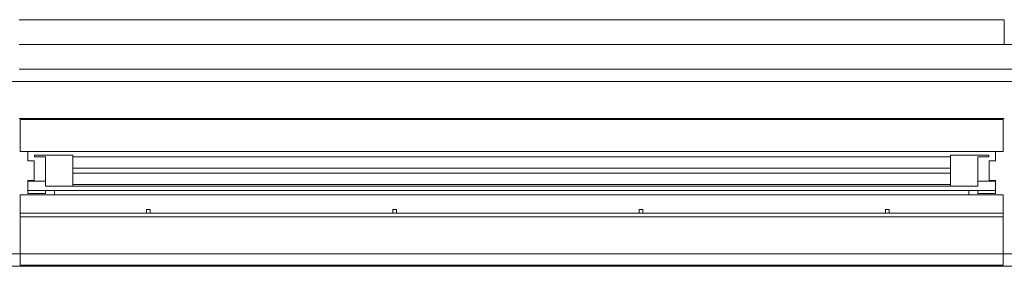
# Model space of a CAD drawing. Header units: millimetres. Extents: x -16331 to -10174, y -4135 to -3584.
# Tile 282 of 456: x -10286.388 to -10283.19, y -3941.821 to -3941.021. Entities that reach past the tile are written whole.
import ezdxf

# ---------------------------------------------------------------- set-up
doc = ezdxf.new("R2010")
doc.units = ezdxf.units.MM
doc.layers.add('A-DETL', color=7, linetype='Continuous', lineweight=5, true_color=0x00a600)
for name, color, linetype, lineweight in [('A-GLAZ', 7, 'Continuous', 5), ('IFC-IfcFurnishingElement-Contorno', 250, 'Continuous', 5), ('IFC-IfcSpace-Contorno', 250, 'Continuous', 5), ('IFC-IfcWall-Contorno', 250, 'Continuous', 5), ('IFC-Viga-Contorno', 66, 'Continuous', 5)]:
    doc.layers.add(name, color=color, linetype=linetype, lineweight=lineweight)

msp = doc.modelspace()

# ---------------------------------------------------------------- linework, layer by layer
at = {"layer": 'A-DETL', "color": 7, "lineweight": 5}
for p, q in [((-10283.1898, -3941.0205), (-10286.3898, -3941.0205)), ((-10286.3898, -3941.3405), (-10283.1898, -3941.3405))]:
    msp.add_line(p, q, dxfattribs=at)
at = {"layer": 'A-GLAZ', "lineweight": 5}
for p, q in [((-10286.361, -3941.3442), (-10286.3622, -3941.3405)), ((-10283.2174, -3941.3405), (-10283.2186, -3941.3442)), ((-10286.3858, -3941.3445), (-10286.361, -3941.3442)), ((-10286.3858, -3941.4485), (-10286.3858, -3941.3445)), ((-10286.3858, -3941.3445), (-10283.1938, -3941.3445)), ((-10286.361, -3941.3442), (-10283.2186, -3941.3442)), ((-10283.2186, -3941.3442), (-10283.1938, -3941.3445)), ((-10283.1938, -3941.3445), (-10283.1938, -3941.4485)), ((-10286.361, -3941.4488), (-10286.3858, -3941.4485)), ((-10286.3858, -3941.4485), (-10283.1938, -3941.4485)), ((-10286.361, -3941.4789), (-10286.361, -3941.4488)), ((-10286.215, -3941.4605), (-10286.3398, -3941.4605)), ((-10286.3398, -3941.4605), (-10286.3398, -3941.4649)), ((-10286.3398, -3941.4649), (-10286.3042, -3941.4649)), ((-10286.3042, -3941.4649), (-10286.3042, -3941.5605)), ((-10286.215, -3941.5605), (-10286.215, -3941.4605)), ((-10286.215, -3941.4657), (-10283.3646, -3941.4657)), ((-10283.2398, -3941.4605), (-10283.3646, -3941.4605)), ((-10283.3646, -3941.4605), (-10283.3646, -3941.5605)), ((-10283.2754, -3941.5605), (-10283.2754, -3941.4649)), ((-10283.2754, -3941.4649), (-10283.2398, -3941.4649)), ((-10283.2398, -3941.4649), (-10283.2398, -3941.4605)), ((-10283.1938, -3941.4485), (-10283.2186, -3941.4488)), ((-10283.2186, -3941.4488), (-10283.2186, -3941.4789)), ((-10286.3406, -3941.4789), (-10286.361, -3941.4789)), ((-10286.3406, -3941.5421), (-10286.3406, -3941.4789)), ((-10283.239, -3941.4789), (-10283.239, -3941.5421)), ((-10283.2186, -3941.4789), (-10283.239, -3941.4789)), ((-10286.215, -3941.5025), (-10286.215, -3941.5185)), ((-10283.3646, -3941.5025), (-10286.215, -3941.5025)), ((-10286.215, -3941.5185), (-10283.3646, -3941.5185)), ((-10283.3646, -3941.5185), (-10283.3646, -3941.5025)), ((-10286.361, -3941.5841), (-10286.361, -3941.5421)), ((-10286.361, -3941.5421), (-10286.3406, -3941.5421)), ((-10286.361, -3941.5445), (-10286.3042, -3941.5445)), ((-10286.3042, -3941.5605), (-10286.215, -3941.5605)), ((-10283.3646, -3941.5553), (-10286.215, -3941.5553)), ((-10283.3646, -3941.5605), (-10286.215, -3941.5605)), ((-10283.3646, -3941.5605), (-10283.2754, -3941.5605)), ((-10283.2754, -3941.5445), (-10283.2186, -3941.5445)), ((-10283.239, -3941.5421), (-10283.2186, -3941.5421)), ((-10283.2186, -3941.5421), (-10283.2186, -3941.5841)), ((-10286.3858, -3941.8165), (-10286.3858, -3941.5885)), ((-10286.3858, -3941.5885), (-10286.2742, -3941.5885)), ((-10286.3042, -3941.5745), (-10286.361, -3941.5745)), ((-10286.3042, -3941.5841), (-10286.361, -3941.5841)), ((-10286.2742, -3941.5745), (-10286.3042, -3941.5745)), ((-10286.3042, -3941.5745), (-10286.3042, -3941.5841)), ((-10286.2742, -3941.5885), (-10286.2742, -3941.5745)), ((-10283.3054, -3941.5745), (-10286.2742, -3941.5745)), ((-10286.2742, -3941.5885), (-10283.3054, -3941.5885)), ((-10283.2754, -3941.5745), (-10283.3054, -3941.5745)), ((-10283.3054, -3941.5745), (-10283.3054, -3941.5885)), ((-10283.3054, -3941.5885), (-10283.1938, -3941.5885)), ((-10283.2754, -3941.5841), (-10283.2754, -3941.5745)), ((-10283.2186, -3941.5745), (-10283.2754, -3941.5745)), ((-10283.2186, -3941.5841), (-10283.2754, -3941.5841)), ((-10283.1938, -3941.5885), (-10283.1938, -3941.8165)), ((-10285.9758, -3941.6485), (-10286.3858, -3941.6485)), ((-10283.1938, -3941.6605), (-10286.3858, -3941.6605)), ((-10285.9758, -3941.6365), (-10285.9758, -3941.6485)), ((-10285.9638, -3941.6365), (-10285.9758, -3941.6365)), ((-10285.9758, -3941.6485), (-10285.9638, -3941.6485)), ((-10285.9638, -3941.6485), (-10285.9638, -3941.6365)), ((-10285.1758, -3941.6485), (-10285.9638, -3941.6485)), ((-10285.1758, -3941.6365), (-10285.1758, -3941.6485)), ((-10285.1638, -3941.6365), (-10285.1758, -3941.6365)), ((-10285.1758, -3941.6485), (-10285.1638, -3941.6485)), ((-10285.1638, -3941.6485), (-10285.1638, -3941.6365)), ((-10284.3758, -3941.6485), (-10285.1638, -3941.6485)), ((-10284.3758, -3941.6365), (-10284.3758, -3941.6485)), ((-10284.3638, -3941.6365), (-10284.3758, -3941.6365)), ((-10284.3758, -3941.6485), (-10284.3638, -3941.6485)), ((-10284.3638, -3941.6485), (-10284.3638, -3941.6365)), ((-10283.5758, -3941.6485), (-10284.3638, -3941.6485)), ((-10283.5758, -3941.6365), (-10283.5758, -3941.6485)), ((-10283.5638, -3941.6365), (-10283.5758, -3941.6365)), ((-10283.5758, -3941.6485), (-10283.5638, -3941.6485)), ((-10283.5638, -3941.6485), (-10283.5638, -3941.6365)), ((-10283.1938, -3941.6485), (-10283.5638, -3941.6485)), ((-10286.3898, -3941.8205), (-10286.3622, -3941.8205)), ((-10286.361, -3941.8168), (-10286.3858, -3941.8165)), ((-10286.3858, -3941.8165), (-10283.1938, -3941.8165)), ((-10286.3622, -3941.8205), (-10286.361, -3941.8168)), ((-10286.3622, -3941.8205), (-10283.2174, -3941.8205)), ((-10286.361, -3941.8168), (-10283.2186, -3941.8168)), ((-10283.1938, -3941.8165), (-10283.2186, -3941.8168)), ((-10283.2186, -3941.8168), (-10283.2174, -3941.8205)), ((-10283.2174, -3941.8205), (-10283.1898, -3941.8205))]:
    msp.add_line(p, q, dxfattribs=at)
at = {"layer": 'IFC-IfcFurnishingElement-Contorno', "lineweight": 5}
for p, q in [((-10283.1898, -3941.0205), (-10286.3898, -3941.0205)), ((-10283.1898, -3941.0239), (-10283.1898, -3941.0205)), ((-10283.1898, -3941.0334), (-10283.1898, -3941.0239)), ((-10283.1898, -3941.0465), (-10283.1898, -3941.0334)), ((-10283.1898, -3941.1005), (-10283.1898, -3941.0465))]:
    msp.add_line(p, q, dxfattribs=at)
at = {"layer": 'IFC-IfcSpace-Contorno', "lineweight": 5}
msp.add_line((-10281.8817, -3941.8205), (-10287.6265, -3941.8205), dxfattribs=at)
at = {"layer": 'IFC-IfcWall-Contorno', "lineweight": 5}
for p, q in [((-10283.1898, -3941.1005), (-10286.3898, -3941.1005)), ((-10282.7898, -3941.1005), (-10283.1898, -3941.1005)), ((-10284.528, -3941.1805), (-10286.3898, -3941.1805)), ((-10286.3898, -3941.1805), (-10283.1898, -3941.1805)), ((-10284.1572, -3941.1805), (-10284.528, -3941.1805)), ((-10283.1898, -3941.1805), (-10284.1572, -3941.1805)), ((-10282.7898, -3941.1805), (-10283.1898, -3941.1805)), ((-10283.1898, -3941.1805), (-10282.7898, -3941.1805)), ((-10286.3898, -3941.8205), (-10284.528, -3941.8205)), ((-10284.528, -3941.8205), (-10284.1572, -3941.8205)), ((-10284.1572, -3941.8205), (-10283.1898, -3941.8205)), ((-10283.1898, -3941.8205), (-10282.4456, -3941.8205))]:
    msp.add_line(p, q, dxfattribs=at)
at = {"layer": 'IFC-Viga-Contorno', "lineweight": 5}
for p, q in [((-10282.4702, -3941.2205), (-10286.7902, -3941.2205)), ((-10286.7902, -3941.7805), (-10282.4702, -3941.7805))]:
    msp.add_line(p, q, dxfattribs=at)

doc.saveas('drawing.dxf')
